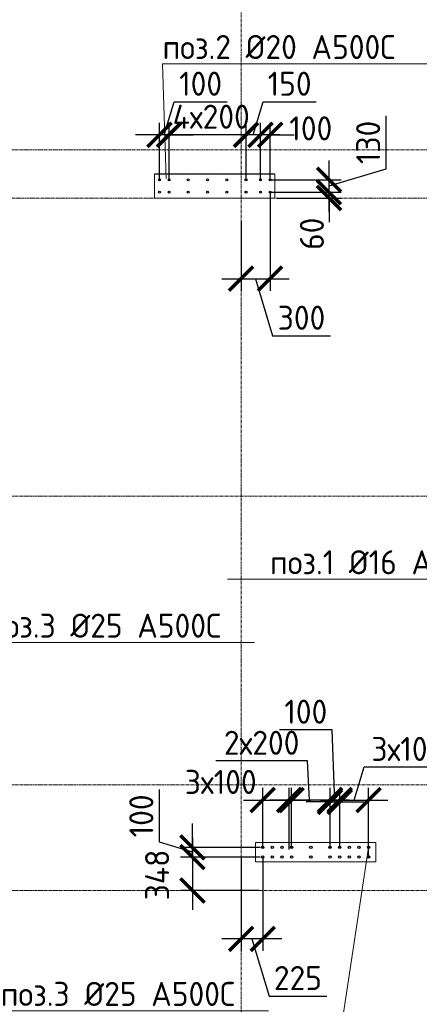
# Model space of a CAD drawing. Header units: millimetres. Extents: x 376598 to 1249954, y -318491 to -22134.
# Tile 410 of 444: x 1210495 to 1214647, y -225470 to -215233. Entities that reach past the tile are written whole.
import ezdxf
from ezdxf import colors
from ezdxf.entities.mleader import LeaderData, LeaderLine
from ezdxf.math import Vec2, Vec3

# ---------------------------------------------------------------- set-up
doc = ezdxf.new("R2010")
doc.units = ezdxf.units.MM
for name, pattern in [('01 Штриховая _4 мм_', [6, 3.5, -2.5]), ('______5', [1100, 800, -100, 100, -100]), ('HIDDEN2', [4.7625, 3.175, -1.5875]), ('осевая', [50.8, 31.75, -6.35, 6.35, -6.35])]:
    doc.linetypes.add(name, pattern=pattern)
for name, color, linetype, lineweight in [('1 Стены', 3, 'Continuous', 30), ('Оси', 40, '______5', 18), ('подоснова', 151, 'Continuous', 5), ('РАЗМЕРЫ', 1, 'Continuous', 9), ('СТЕНЫ', 3, 'Continuous', 30)]:
    doc.layers.add(name, color=color, linetype=linetype, lineweight=lineweight)
doc.styles.add('GOST-2.304_Type-B', font='GOST_Common.ttf')
doc.dimstyles.new('СПДС', dxfattribs={"dimscale": 100, "dimtxt": 2.5, "dimasz": 2.5, "dimexe": 1.25, "dimexo": 0, "dimtad": 1, "dimdec": 0, "dimtxsty": 'GOST-2.304_Type-B', "dimblk": 'ARCHTICK', "dimcen": 2.5, "dimdle": 2, "dimadec": 0, "dimazin": 2, "dimtfac": 0.75, "dimtdec": 0, "dimtmove": 1, "dimatfit": 3, "dimfxl": 1, "dimtolj": 1, "dimarcsym": 1})

# ---------------------------------------------------------------- blocks, each defined once
blk = doc.blocks.new('оси 2.2-2.3')
at = {"layer": 'Оси', "color": 16, "linetype": 'осевая', "lineweight": 0, "transparency": 33554687}
for p, q in [((491254.9, -104267.9), (491254.9, -134893.5)), ((468076.3, -109995.4), (524372.9, -109995.4)), ((468653.8, -110495.4), (523696.4, -110495.4)), ((468076.3, -113595.4), (524372.9, -113595.4)), ((468076.3, -116595.4), (524372.9, -116595.4)), ((468076.3, -117695.4), (524372.9, -117695.4))]:
    blk.add_line(p, q, dxfattribs=at)
blk = doc.blocks.new('стены тп')
at = {"layer": '1 Стены', "color": 252, "linetype": 'HIDDEN2', "lineweight": 0, "true_color": 0x939598}
for p, q in [((879021, -191276), (878491, -191276)), ((878491, -191276), (878491, -191526)), ((879141, -191276), (879021, -191276)), ((879741, -191276), (879141, -191276)), ((879741, -191526), (879741, -191276)), ((878491, -191526), (879541, -191526)), ((879541, -191526), (879661, -191526)), ((879661, -191526), (879741, -191526)), ((880791, -198226), (879541, -198226)), ((879541, -198226), (879541, -198426)), ((880791, -198426), (880791, -198226)), ((879541, -198426), (880791, -198426))]:
    blk.add_line(p, q, dxfattribs=at)
blk = doc.blocks.new('_None')
blk = doc.blocks.new('_ArchTick')
at = {"color": 0, "linetype": 'ByBlock', "const_width": 0.15}
blk.add_lwpolyline([(-0.5, -0.5), (0.5, 0.5)], dxfattribs=at)
blk = doc.blocks.new('*D3275')
at = {"layer": 'DEFPOINTS', "color": 0, "lineweight": 0, "transparency": 16777216}
for p in [(1213320, -223346), (1213020, -223839, -360), (1213320, -223839, -360)]:
    blk.add_point(p, dxfattribs=at)
at = {"layer": 'РАЗМЕРЫ', "color": 0, "lineweight": -2, "transparency": 16777216}
for p, q in [((1213020, -223839), (1213020, -223221)), ((1213320, -223839), (1213320, -223221)), ((1212820, -223346), (1213520, -223346))]:
    blk.add_line(p, q, dxfattribs=at)
at = {"layer": 'РАЗМЕРЫ', "color": 0, "lineweight": -2, "transparency": 16777216, "xscale": 250, "yscale": 250, "zscale": 250, "rotation": 180}
blk.add_blockref('_ArchTick', (1213020, -223346), dxfattribs=at)
at = {"layer": 'РАЗМЕРЫ', "color": 0, "lineweight": -2, "transparency": 16777216, "xscale": 250, "yscale": 250, "zscale": 250}
blk.add_blockref('_ArchTick', (1213320, -223346), dxfattribs=at)
at = {"layer": 'РАЗМЕРЫ', "color": 0, "lineweight": 0, "transparency": 16777216, "insert": (1212584, -223158), "char_height": 250, "attachment_point": 5, "style": 'GOST-2.304_Type-B'}
blk.add_mtext('\\A1;3х100', dxfattribs=at)
blk = doc.blocks.new('*D3276')
at = {"layer": 'DEFPOINTS', "color": 0, "lineweight": 0, "transparency": 16777216}
for p in [(1214120, -223346), (1213820, -223839, -360), (1214120, -223839, -360)]:
    blk.add_point(p, dxfattribs=at)
at = {"layer": 'РАЗМЕРЫ', "color": 0, "lineweight": -2, "transparency": 16777216}
for p, q in [((1213970, -223346), (1214073, -223002)), ((1214073, -223002), (1214973, -223002)), ((1213820, -223839), (1213820, -223221)), ((1214120, -223839), (1214120, -223221)), ((1213620, -223346), (1214320, -223346))]:
    blk.add_line(p, q, dxfattribs=at)
at = {"layer": 'РАЗМЕРЫ', "color": 0, "lineweight": -2, "transparency": 16777216, "xscale": 250, "yscale": 250, "zscale": 250, "rotation": 180}
blk.add_blockref('_ArchTick', (1213820, -223346), dxfattribs=at)
at = {"layer": 'РАЗМЕРЫ', "color": 0, "lineweight": -2, "transparency": 16777216, "xscale": 250, "yscale": 250, "zscale": 250}
blk.add_blockref('_ArchTick', (1214120, -223346), dxfattribs=at)
at = {"layer": 'РАЗМЕРЫ', "color": 0, "lineweight": 0, "transparency": 16777216, "insert": (1214523, -222815), "char_height": 250, "attachment_point": 5, "style": 'GOST-2.304_Type-B'}
blk.add_mtext('\\A1;3х100', dxfattribs=at)
blk = doc.blocks.new('*D3277')
at = {"layer": 'DEFPOINTS', "color": 0, "lineweight": 0, "transparency": 16777216}
for p in [(1213295, -223346), (1213295, -223859, -360), (1213720, -223839, -360)]:
    blk.add_point(p, dxfattribs=at)
at = {"layer": 'РАЗМЕРЫ', "color": 0, "lineweight": -2, "transparency": 16777216}
for p, q in [((1213484, -222939), (1212534, -222939)), ((1213508, -223346), (1213484, -222939)), ((1213295, -223859), (1213295, -223221)), ((1213720, -223839), (1213720, -223221)), ((1213920, -223346), (1213095, -223346))]:
    blk.add_line(p, q, dxfattribs=at)
at = {"layer": 'РАЗМЕРЫ', "color": 0, "lineweight": -2, "transparency": 16777216, "xscale": 250, "yscale": 250, "zscale": 250, "rotation": 180}
blk.add_blockref('_ArchTick', (1213295, -223346), dxfattribs=at)
at = {"layer": 'РАЗМЕРЫ', "color": 0, "lineweight": -2, "transparency": 16777216, "xscale": 250, "yscale": 250, "zscale": 250}
blk.add_blockref('_ArchTick', (1213720, -223346), dxfattribs=at)
at = {"layer": 'РАЗМЕРЫ', "color": 0, "lineweight": 0, "transparency": 16777216, "insert": (1213009, -222751), "char_height": 250, "attachment_point": 5, "style": 'GOST-2.304_Type-B'}
blk.add_mtext('\\A1;2х200', dxfattribs=at)
blk = doc.blocks.new('*D3017')
at = {"layer": 'DEFPOINTS', "color": 0, "lineweight": 0, "transparency": 16777216}
for p in [(1213820, -223366), (1213720, -223814), (1213820, -223826)]:
    blk.add_point(p, dxfattribs=at)
at = {"layer": 'РАЗМЕРЫ', "color": 0, "lineweight": -2, "transparency": 16777216}
for p, q in [((1213743, -222616), (1213193, -222616)), ((1213770, -223366), (1213743, -222616)), ((1213720, -223814), (1213720, -223241)), ((1213820, -223826), (1213820, -223241)), ((1213720, -223366), (1213470, -223366)), ((1213720, -223366), (1213820, -223366)), ((1213720, -223366), (1213820, -223366)), ((1213820, -223366), (1214070, -223366))]:
    blk.add_line(p, q, dxfattribs=at)
at = {"layer": 'РАЗМЕРЫ', "color": 0, "lineweight": -2, "transparency": 16777216, "xscale": 250, "yscale": 250, "zscale": 250}
blk.add_blockref('_ArchTick', (1213720, -223366), dxfattribs=at)
at = {"layer": 'РАЗМЕРЫ', "color": 0, "lineweight": -2, "transparency": 16777216, "xscale": 250, "yscale": 250, "zscale": 250, "rotation": 180}
blk.add_blockref('_ArchTick', (1213820, -223366), dxfattribs=at)
at = {"layer": 'РАЗМЕРЫ', "color": 0, "lineweight": 0, "transparency": 16777216, "insert": (1213468, -222428), "char_height": 250, "attachment_point": 5, "style": 'GOST-2.304_Type-B'}
blk.add_mtext('\\A1;100', dxfattribs=at)
blk = doc.blocks.new('*D3278')
at = {"layer": 'DEFPOINTS', "color": 0, "lineweight": 0, "transparency": 16777216}
for p in [(1212795, -223939), (1213020, -223939, -360), (1212795, -224790)]:
    blk.add_point(p, dxfattribs=at)
at = {"layer": 'РАЗМЕРЫ', "color": 0, "lineweight": -2, "transparency": 16777216}
for p, q in [((1212795, -223939), (1212795, -224915)), ((1213020, -223939), (1213020, -224915)), ((1213220, -224790), (1212595, -224790)), ((1212908, -224790), (1213086, -225384)), ((1213086, -225384), (1213686, -225384))]:
    blk.add_line(p, q, dxfattribs=at)
at = {"layer": 'РАЗМЕРЫ', "color": 0, "lineweight": -2, "transparency": 16777216, "xscale": 250, "yscale": 250, "zscale": 250, "rotation": 180}
blk.add_blockref('_ArchTick', (1212795, -224790), dxfattribs=at)
at = {"layer": 'РАЗМЕРЫ', "color": 0, "lineweight": -2, "transparency": 16777216, "xscale": 250, "yscale": 250, "zscale": 250}
blk.add_blockref('_ArchTick', (1213020, -224790), dxfattribs=at)
at = {"layer": 'РАЗМЕРЫ', "color": 0, "lineweight": 0, "transparency": 16777216, "insert": (1213386, -225197), "char_height": 250, "attachment_point": 5, "style": 'GOST-2.304_Type-B'}
blk.add_mtext('\\A1;225', dxfattribs=at)
blk = doc.blocks.new('*D3018')
at = {"layer": 'DEFPOINTS', "color": 0, "lineweight": 0, "transparency": 16777216}
for p in [(1212995, -223939), (1212290, -224287), (1212980, -224287)]:
    blk.add_point(p, dxfattribs=at)
at = {"layer": 'РАЗМЕРЫ', "color": 0, "lineweight": -2, "transparency": 16777216}
for p, q in [((1212290, -223739), (1212290, -224487)), ((1212995, -223939), (1212165, -223939)), ((1212980, -224287), (1212165, -224287))]:
    blk.add_line(p, q, dxfattribs=at)
at = {"layer": 'РАЗМЕРЫ', "color": 0, "lineweight": -2, "transparency": 16777216, "xscale": 250, "yscale": 250, "zscale": 250}
for p, rotation in [((1212290, -223939), 90), ((1212290, -224287), 270)]:
    blk.add_blockref('_ArchTick', p, dxfattribs=dict(at, rotation=rotation))
at = {"layer": 'РАЗМЕРЫ', "color": 0, "lineweight": 0, "transparency": 16777216, "insert": (1211923, -224125), "char_height": 250, "attachment_point": 5, "rotation": 90, "style": 'GOST-2.304_Type-B'}
blk.add_mtext('\\A1;348', dxfattribs=at)
blk = doc.blocks.new('*D3019')
at = {"layer": 'DEFPOINTS', "color": 0, "lineweight": 0, "transparency": 16777216}
for p in [(1212290, -223839), (1212995, -223839), (1212995, -223939)]:
    blk.add_point(p, dxfattribs=at)
at = {"layer": 'РАЗМЕРЫ', "color": 0, "lineweight": -2, "transparency": 16777216}
for p, q in [((1211947, -223786), (1211947, -223236)), ((1212290, -223839), (1212290, -223589)), ((1212290, -223889), (1211947, -223786)), ((1212995, -223839), (1212165, -223839)), ((1212290, -223939), (1212290, -223839)), ((1212290, -223939), (1212290, -223839)), ((1212995, -223939), (1212165, -223939)), ((1212290, -223939), (1212290, -224189))]:
    blk.add_line(p, q, dxfattribs=at)
at = {"layer": 'РАЗМЕРЫ', "color": 0, "lineweight": -2, "transparency": 16777216, "xscale": 250, "yscale": 250, "zscale": 250}
for p, rotation in [((1212290, -223839), 270), ((1212290, -223939), 90)]:
    blk.add_blockref('_ArchTick', p, dxfattribs=dict(at, rotation=rotation))
at = {"layer": 'РАЗМЕРЫ', "color": 0, "lineweight": 0, "transparency": 16777216, "insert": (1211759, -223511), "char_height": 250, "attachment_point": 5, "rotation": 90, "style": 'GOST-2.304_Type-B'}
blk.add_mtext('\\A1;100', dxfattribs=at)
blk = doc.blocks.new('*D3212')
at = {"layer": 'DEFPOINTS', "color": 0, "lineweight": 0, "transparency": 16777216}
for p in [(1212997, -216430), (1212997, -216907), (1213097, -216907)]:
    blk.add_point(p, dxfattribs=at)
at = {"layer": 'РАЗМЕРЫ', "color": 0, "lineweight": -2, "transparency": 16777216}
for p, q in [((1212997, -216907), (1212997, -216305)), ((1213097, -216907), (1213097, -216305)), ((1212997, -216430), (1212747, -216430)), ((1213097, -216430), (1212997, -216430)), ((1213097, -216430), (1213347, -216430))]:
    blk.add_line(p, q, dxfattribs=at)
at = {"layer": 'РАЗМЕРЫ', "color": 0, "lineweight": -2, "transparency": 16777216, "xscale": 250, "yscale": 250, "zscale": 250}
blk.add_blockref('_ArchTick', (1212997, -216430), dxfattribs=at)
at = {"layer": 'РАЗМЕРЫ', "color": 0, "lineweight": -2, "transparency": 16777216, "xscale": 250, "yscale": 250, "zscale": 250, "rotation": 180}
blk.add_blockref('_ArchTick', (1213097, -216430), dxfattribs=at)
at = {"layer": 'РАЗМЕРЫ', "color": 0, "lineweight": 0, "transparency": 16777216, "insert": (1213520, -216363), "char_height": 250, "attachment_point": 5, "style": 'GOST-2.304_Type-B'}
blk.add_mtext('\\A1;100', dxfattribs=at)
blk = doc.blocks.new('*D3213')
at = {"layer": 'DEFPOINTS', "color": 0, "lineweight": 0, "transparency": 16777216}
for p in [(1212847, -216430), (1212847, -216907), (1212997, -216907)]:
    blk.add_point(p, dxfattribs=at)
at = {"layer": 'РАЗМЕРЫ', "color": 0, "lineweight": -2, "transparency": 16777216}
for p, q in [((1212922, -216430), (1213025, -216086)), ((1213025, -216086), (1213575, -216086)), ((1212847, -216907), (1212847, -216305)), ((1212997, -216907), (1212997, -216305)), ((1213197, -216430), (1212647, -216430))]:
    blk.add_line(p, q, dxfattribs=at)
at = {"layer": 'РАЗМЕРЫ', "color": 0, "lineweight": -2, "transparency": 16777216, "xscale": 250, "yscale": 250, "zscale": 250, "rotation": 180}
blk.add_blockref('_ArchTick', (1212847, -216430), dxfattribs=at)
at = {"layer": 'РАЗМЕРЫ', "color": 0, "lineweight": -2, "transparency": 16777216, "xscale": 250, "yscale": 250, "zscale": 250}
blk.add_blockref('_ArchTick', (1212997, -216430), dxfattribs=at)
at = {"layer": 'РАЗМЕРЫ', "color": 0, "lineweight": 0, "transparency": 16777216, "insert": (1213300, -215899), "char_height": 250, "attachment_point": 5, "style": 'GOST-2.304_Type-B'}
blk.add_mtext('\\A1;150', dxfattribs=at)
blk = doc.blocks.new('*D3214')
at = {"layer": 'DEFPOINTS', "color": 0, "lineweight": 0, "transparency": 16777216}
for p in [(1212047, -216430), (1212047, -216907), (1212847, -216907)]:
    blk.add_point(p, dxfattribs=at)
at = {"layer": 'РАЗМЕРЫ', "color": 0, "lineweight": -2, "transparency": 16777216}
for p, q in [((1212047, -216907), (1212047, -216305)), ((1212847, -216907), (1212847, -216305)), ((1213047, -216430), (1211847, -216430))]:
    blk.add_line(p, q, dxfattribs=at)
at = {"layer": 'РАЗМЕРЫ', "color": 0, "lineweight": -2, "transparency": 16777216, "xscale": 250, "yscale": 250, "zscale": 250, "rotation": 180}
blk.add_blockref('_ArchTick', (1212047, -216430), dxfattribs=at)
at = {"layer": 'РАЗМЕРЫ', "color": 0, "lineweight": -2, "transparency": 16777216, "xscale": 250, "yscale": 250, "zscale": 250}
blk.add_blockref('_ArchTick', (1212847, -216430), dxfattribs=at)
at = {"layer": 'РАЗМЕРЫ', "color": 0, "lineweight": 0, "transparency": 16777216, "insert": (1212485, -216242), "char_height": 250, "attachment_point": 5, "style": 'GOST-2.304_Type-B'}
blk.add_mtext('\\A1;4х200', dxfattribs=at)
blk = doc.blocks.new('*D3215')
at = {"layer": 'DEFPOINTS', "color": 0, "lineweight": 0, "transparency": 16777216}
for p in [(1211947, -216430), (1211947, -216907), (1212047, -216907)]:
    blk.add_point(p, dxfattribs=at)
at = {"layer": 'РАЗМЕРЫ', "color": 0, "lineweight": -2, "transparency": 16777216}
for p, q in [((1211997, -216430), (1212100, -216086)), ((1212100, -216086), (1212650, -216086)), ((1211947, -216907), (1211947, -216305)), ((1212047, -216907), (1212047, -216305)), ((1211947, -216430), (1211697, -216430)), ((1212047, -216430), (1211947, -216430)), ((1212047, -216430), (1211947, -216430)), ((1212047, -216430), (1212297, -216430))]:
    blk.add_line(p, q, dxfattribs=at)
at = {"layer": 'РАЗМЕРЫ', "color": 0, "lineweight": -2, "transparency": 16777216, "xscale": 250, "yscale": 250, "zscale": 250}
blk.add_blockref('_ArchTick', (1211947, -216430), dxfattribs=at)
at = {"layer": 'РАЗМЕРЫ', "color": 0, "lineweight": -2, "transparency": 16777216, "xscale": 250, "yscale": 250, "zscale": 250, "rotation": 180}
blk.add_blockref('_ArchTick', (1212047, -216430), dxfattribs=at)
at = {"layer": 'РАЗМЕРЫ', "color": 0, "lineweight": 0, "transparency": 16777216, "insert": (1212375, -215899), "char_height": 250, "attachment_point": 5, "style": 'GOST-2.304_Type-B'}
blk.add_mtext('\\A1;100', dxfattribs=at)
blk = doc.blocks.new('*D3485')
at = {"layer": 'DEFPOINTS', "color": 0, "lineweight": 0, "transparency": 16777216}
for p in [(1213097, -217027), (1213172, -217087), (1213709, -217027)]:
    blk.add_point(p, dxfattribs=at)
at = {"layer": 'РАЗМЕРЫ', "color": 0, "lineweight": -2, "transparency": 16777216}
for p, q in [((1213709, -217027), (1213709, -216777)), ((1213097, -217027), (1213834, -217027)), ((1213172, -217087), (1213834, -217087)), ((1213709, -217087), (1213709, -217027)), ((1213709, -217087), (1213709, -217337))]:
    blk.add_line(p, q, dxfattribs=at)
at = {"layer": 'РАЗМЕРЫ', "color": 0, "lineweight": -2, "transparency": 16777216, "xscale": 250, "yscale": 250, "zscale": 250}
for p, rotation in [((1213709, -217027), 270), ((1213709, -217087), 90)]:
    blk.add_blockref('_ArchTick', p, dxfattribs=dict(at, rotation=rotation))
at = {"layer": 'РАЗМЕРЫ', "color": 0, "lineweight": 0, "transparency": 16777216, "insert": (1213531, -217459), "char_height": 250, "attachment_point": 5, "rotation": 90, "style": 'GOST-2.304_Type-B'}
blk.add_mtext('\\A1;60', dxfattribs=at)
blk = doc.blocks.new('*D3486')
at = {"layer": 'DEFPOINTS', "color": 0, "lineweight": 0, "transparency": 16777216}
for p in [(1213097, -216897), (1213709, -216897), (1213213, -217027)]:
    blk.add_point(p, dxfattribs=at)
at = {"layer": 'РАЗМЕРЫ', "color": 0, "lineweight": -2, "transparency": 16777216}
for p, q in [((1214303, -216784), (1214303, -216234)), ((1213709, -217227), (1213709, -216697)), ((1213709, -216962), (1214303, -216784)), ((1213097, -216897), (1213834, -216897)), ((1213213, -217027), (1213834, -217027))]:
    blk.add_line(p, q, dxfattribs=at)
at = {"layer": 'РАЗМЕРЫ', "color": 0, "lineweight": -2, "transparency": 16777216, "xscale": 250, "yscale": 250, "zscale": 250}
for p, rotation in [((1213709, -216897), 90), ((1213709, -217027), 270)]:
    blk.add_blockref('_ArchTick', p, dxfattribs=dict(at, rotation=rotation))
at = {"layer": 'РАЗМЕРЫ', "color": 0, "lineweight": 0, "transparency": 16777216, "insert": (1214116, -216509), "char_height": 250, "attachment_point": 5, "rotation": 90, "style": 'GOST-2.304_Type-B'}
blk.add_mtext('\\A1;130', dxfattribs=at)
blk = doc.blocks.new('*D3216')
at = {"layer": 'DEFPOINTS', "color": 0, "lineweight": 0, "transparency": 16777216}
for p in [(1213096, -217027), (1212795, -217328), (1213096, -217926)]:
    blk.add_point(p, dxfattribs=at)
at = {"layer": 'РАЗМЕРЫ', "color": 0, "lineweight": -2, "transparency": 16777216}
for p, q in [((1213096, -217027), (1213096, -218051)), ((1212795, -217328), (1212795, -218051)), ((1212595, -217926), (1213296, -217926)), ((1212945, -217926), (1213123, -218519)), ((1213123, -218519), (1213723, -218519))]:
    blk.add_line(p, q, dxfattribs=at)
at = {"layer": 'РАЗМЕРЫ', "color": 0, "lineweight": -2, "transparency": 16777216, "xscale": 250, "yscale": 250, "zscale": 250, "rotation": 180}
blk.add_blockref('_ArchTick', (1212795, -217926), dxfattribs=at)
at = {"layer": 'РАЗМЕРЫ', "color": 0, "lineweight": -2, "transparency": 16777216, "xscale": 250, "yscale": 250, "zscale": 250}
blk.add_blockref('_ArchTick', (1213096, -217926), dxfattribs=at)
at = {"layer": 'РАЗМЕРЫ', "color": 0, "lineweight": 0, "transparency": 16777216, "insert": (1213423, -218332), "char_height": 250, "attachment_point": 5, "style": 'GOST-2.304_Type-B'}
blk.add_mtext('\\A1;300', dxfattribs=at)
blk = doc.blocks.new('стены  тп')
at = {"layer": 'СТЕНЫ', "color": 251, "linetype": '01 Штриховая _4 мм_', "lineweight": 0, "true_color": 0x636466}
for p, q in [((559142, -320376, 3100), (558612, -320376, 3100)), ((558612, -320376, 3100), (558612, -320626, 3100)), ((559262, -320376, 3100), (559142, -320376, 3100)), ((559862, -320376, 3100), (559262, -320376, 3100)), ((559862, -320626, 3100), (559862, -320376, 3100)), ((558612, -320626, 3100), (559662, -320626, 3100)), ((559662, -320626, 3100), (559782, -320626, 3100)), ((559782, -320626, 3100), (559862, -320626, 3100)), ((560912, -327326, 3100), (559662, -327326, 3100)), ((559662, -327326, 3100), (559662, -327526, 3100)), ((560912, -327526, 3100), (560912, -327326, 3100)), ((559662, -327526, 3100), (560912, -327526, 3100))]:
    blk.add_line(p, q, dxfattribs=at)

msp = doc.modelspace()

# ---------------------------------------------------------------- linework, layer by layer
at = {"layer": '1 Стены', "color": 252, "lineweight": 0, "true_color": 0x939598}
for p, q in [((1212945.1, -223988.8, -360), (1212945.1, -223788.8, -360)), ((1212945.1, -223788.8, -360), (1214195.1, -223788.8, -360)), ((1212945.1, -223788.8, -360), (1214195.1, -223788.8, -360)), ((1212945.1, -223988.8, -360), (1212945.1, -223788.8, -360)), ((1214195.1, -223788.8, -720), (1212945.3, -223788.8, -720)), ((1212945.3, -223788.8, -720), (1212945.3, -223988.8, -720)), ((1214195.1, -223988.8, -720), (1214195.1, -223788.8, -720)), ((1214195.1, -223788.8, -360), (1214195.1, -223988.8, -360)), ((1214195.1, -223788.8, -360), (1214195.1, -223988.8, -360)), ((1214195.1, -223987.2, -360), (1212945.1, -223987.2, -360)), ((1214195.1, -223988.8, -360), (1212945.1, -223988.8, -360)), ((1212945.3, -223988.8, -720), (1214195.1, -223988.8, -720))]:
    msp.add_line(p, q, dxfattribs=at)
at = {"layer": 'РАЗМЕРЫ', "color": 6, "linetype": 'Continuous', "lineweight": 30}
for centre in [(1211946.5, -216897.2), (1212046.5, -216897.2), (1212246.5, -216897.2), (1212446.5, -216897.2), (1212646.5, -216897.2), (1212846.5, -216897.2), (1212996.5, -216897.2), (1213096.5, -216897.2), (1211946.5, -217027.2), (1212046.5, -217027.2), (1212246.5, -217027.2), (1212446.5, -217027.2), (1212646.5, -217027.2), (1212846.5, -217027.2), (1212996.5, -217027.2), (1213096.5, -217027.2)]:
    msp.add_circle(centre, 10, dxfattribs=at)
at = {"layer": 'РАЗМЕРЫ', "color": 1, "linetype": 'Continuous', "lineweight": 30}
for centre in [(1213020.1, -223838.8, -360), (1213120.1, -223838.8, -360), (1213220.1, -223838.8, -360), (1213320.1, -223838.8, -360), (1213520.1, -223838.8, -360), (1213720.1, -223838.8, -360), (1213820.1, -223838.8, -360), (1213920.1, -223838.8, -360), (1214020.1, -223838.8, -360), (1214120.1, -223838.8, -360), (1213020.1, -223939.2, -360), (1213120.1, -223939.2, -360), (1213220.1, -223939.2, -360), (1213320.1, -223939.2, -360), (1213520.1, -223939.2, -360), (1213720.1, -223939.2, -360), (1213820.1, -223939.2, -360), (1213920.1, -223939.2, -360), (1214020.1, -223939.2, -360), (1214120.1, -223939.2, -360)]:
    msp.add_circle(centre, 12.5, dxfattribs=at)

# ---------------------------------------------------------------- block references
at = {"layer": 'РАЗМЕРЫ', "color": 1}
for name, p in [('оси 2.2-2.3', (721540.1, -106591.8)), ('стены тп', (333404.4, -25561.5))]:
    msp.add_blockref(name, p, dxfattribs=at)
at = {"layer": 'РАЗМЕРЫ'}
msp.add_blockref('стены  тп', (653282.7, 103538.6, -3100), dxfattribs=at)

# ---------------------------------------------------------------- dimensions: what is measured, and where the dimension line sits
at = {"layer": 'РАЗМЕРЫ', "color": 1, "lineweight": 0}
for base, p1, p2, picture, middle in [((1211946.5, -216429.8), (1212046.5, -216907.2), (1211946.5, -216907.2), '*D3215', (1212162.1, -215898.6)), ((1212846.5, -216429.8), (1212996.5, -216907.2), (1212846.5, -216907.2), '*D3213', (1213087.1, -215898.6)), ((1213095.5, -217925.6), (1212795.1, -217328.1), (1213095.5, -217027.2), '*D3216', (1213185.9, -218331.9))]:
    dim = msp.add_linear_dim(base=base, p1=p1, p2=p2, dimstyle='СПДС', dxfattribs=at)
    dim.commit()
    dim.dimension.update_dxf_attribs({"geometry": picture, "text_midpoint": middle})
dim = msp.add_linear_dim(base=(1212046.5, -216429.8), p1=(1212846.5, -216907.2), p2=(1212046.5, -216907.2), text='4х200', dimstyle='СПДС', dxfattribs=at)
dim.commit()
dim.dimension.update_dxf_attribs({"geometry": '*D3214', "text_midpoint": (1212485.5, -216429.8), "dimtype": 160})
dim = msp.add_linear_dim(base=(1212996.5, -216429.8), p1=(1213096.5, -216907.2), p2=(1212996.5, -216907.2), dimstyle='СПДС', dxfattribs=at)
dim.commit()
dim.dimension.update_dxf_attribs({"geometry": '*D3212', "text_midpoint": (1213520.4, -216550.1), "dimtype": 160})
dim = msp.add_linear_dim(base=(1213709.3, -216897.2), p1=(1213213.3, -217027.2), p2=(1213096.5, -216897.2), angle=90, dimstyle='СПДС', dxfattribs=at)
dim.commit()
dim.dimension.update_dxf_attribs({"geometry": '*D3486', "text_midpoint": (1214115.5, -216721.5)})
dim = msp.add_linear_dim(base=(1213709.3, -217027.2), p1=(1213171.6, -217087.2), p2=(1213096.5, -217027.2), angle=90, dimstyle='СПДС', dxfattribs=at)
dim.commit()
dim.dimension.update_dxf_attribs({"geometry": '*D3485', "text_midpoint": (1213718.5, -217459.2), "dimtype": 160})
at = {"layer": 'РАЗМЕРЫ', "lineweight": 0}
dim = msp.add_linear_dim(base=(1213820.1, -223365.8), p1=(1213720.1, -223814.5), p2=(1213820.1, -223826.3), dimstyle='СПДС', dxfattribs=at)
dim.commit()
dim.dimension.update_dxf_attribs({"geometry": '*D3017', "text_midpoint": (1213680, -222615.7), "dimtype": 160})
for base, p1, p2, text, picture, middle in [((1213295.1, -223345.8), (1213720.1, -223838.8, -360), (1213295.1, -223858.8, -360), '2х200', '*D3277', (1213421.5, -222938.9)), ((1213320.1, -223345.8), (1213020.1, -223838.8, -360), (1213320.1, -223838.8, -360), '3х100', '*D3275', (1212584.1, -223345.8))]:
    dim = msp.add_linear_dim(base=base, p1=p1, p2=p2, text=text, dimstyle='СПДС', dxfattribs=at)
    dim.commit()
    dim.dimension.update_dxf_attribs({"geometry": picture, "text_midpoint": middle, "dimtype": 160})
dim = msp.add_linear_dim(base=(1214120.1, -223345.8), p1=(1213820.1, -223838.8, -360), p2=(1214120.1, -223838.8, -360), text='3х100', dimstyle='СПДС', dxfattribs=at)
dim.commit()
dim.dimension.update_dxf_attribs({"geometry": '*D3276', "text_midpoint": (1214135.7, -222814.6)})
dim = msp.add_linear_dim(base=(1212290.3, -223838.8), p1=(1212995.1, -223939.2), p2=(1212995.1, -223838.8), angle=90, dimstyle='СПДС', dxfattribs=at)
dim.commit()
dim.dimension.update_dxf_attribs({"geometry": '*D3019', "text_midpoint": (1211759.1, -223723.4)})
dim = msp.add_linear_dim(base=(1212290.3, -224287.2), p1=(1212995.1, -223939.2), p2=(1212980.2, -224287.2), angle=90, dimstyle='СПДС', dxfattribs=at)
dim.commit()
dim.dimension.update_dxf_attribs({"geometry": '*D3018', "text_midpoint": (1212110.7, -224124.6), "dimtype": 160})
dim = msp.add_linear_dim(base=(1212795, -224790.4), p1=(1213020.1, -223939.2, -360), p2=(1212795, -223939.2), dimstyle='СПДС', dxfattribs=at)
dim.commit()
dim.dimension.update_dxf_attribs({"geometry": '*D3278', "text_midpoint": (1213148.2, -225196.7)})

# ---------------------------------------------------------------- leaders
at = {"layer": 'подоснова', "color": 4, "ltscale": 0.3}
ml = msp.add_multileader_mtext('Standard', dxfattribs=at)
ml.set_content('{\\C2;поз.1 %%C16 А500С }', color=4, style='GOST-2.304_Type-B')
ml.set_leader_properties(color=256, linetype='ByLayer', lineweight=15)
ml.set_arrow_properties(name='NONE')
ml.build(insert=Vec2(0, 0))
ml.multileader.update_dxf_attribs({"text_left_attachment_type": 6, "text_right_attachment_type": 6, "dogleg_length": 0.1, "arrow_head_size": 18})
ctx = ml.context
ctx.base_point, ctx.char_height, ctx.arrow_head_size, ctx.landing_gap_size, ctx.plane_origin = Vec3(1210151.1, -214241.7, -360), 250, 18, 20, Vec3(1213593.1, -214984.4, -360)
ctx.left_attachment, ctx.right_attachment, ctx.text_align_type = 6, 6, 1
notes = []
notes.append((ctx, [(1, (1, 1, 0), (1210151, -214241.7, -360), (1, 0), 0.1, [(1, [(1209283.2, -216837.2, -360), (1209275.5, -213937.2, -360)], 0, [])])]))
ctx.mtext.insert, ctx.mtext.width, ctx.mtext.alignment, ctx.mtext.flow_direction = Vec3(1211313, -213941.7, -360), 4075.871, 2, 5
ml = msp.add_multileader_mtext('Standard', dxfattribs=at)
ml.set_content('{\\C2;поз.2 %%C20 А500С }', color=4, style='GOST-2.304_Type-B')
ml.set_leader_properties(color=256, linetype='ByLayer', lineweight=15)
ml.set_arrow_properties(name='NONE')
ml.build(insert=Vec2(0, 0))
ml.multileader.update_dxf_attribs({"text_left_attachment_type": 6, "text_right_attachment_type": 6, "dogleg_length": 0.1, "arrow_head_size": 18})
ctx = ml.context
ctx.base_point, ctx.char_height, ctx.arrow_head_size, ctx.landing_gap_size, ctx.plane_origin = Vec3(1211978.1, -215692.3), 250, 18, 20, Vec3(1216395, -214996.3)
ctx.left_attachment, ctx.right_attachment, ctx.text_align_type = 6, 6, 1
notes.append((ctx, [(1, (1, 1, 0), (1211978, -215692.3), (1, 0), 0.1, [(0, [(1212018.4, -216882.6)], 0, [])])]))
ctx.mtext.insert, ctx.mtext.width, ctx.mtext.alignment, ctx.mtext.flow_direction = Vec3(1213190, -215392.3), 4075.871, 2, 5
ml = msp.add_multileader_mtext('Standard', dxfattribs=at)
ml.set_content('{\\C2;поз.1 %%C16 А500С }', color=4, style='GOST-2.304_Type-B')
ml.set_leader_properties(color=256, linetype='ByLayer', lineweight=15)
ml.set_arrow_properties(name='NONE')
ml.build(insert=Vec2(0, 0))
ml.multileader.update_dxf_attribs({"text_left_attachment_type": 6, "text_right_attachment_type": 6, "dogleg_length": 0.1, "arrow_head_size": 18})
ctx = ml.context
ctx.base_point, ctx.char_height, ctx.arrow_head_size, ctx.landing_gap_size, ctx.plane_origin = Vec3(1213106, -221049.2), 250, 18, 20, Vec3(1220011.3, -220054.6)
ctx.left_attachment, ctx.right_attachment, ctx.text_align_type = 6, 6, 1
notes.append((ctx, [(0, (1, 1, 0), (1215429.8, -221049.2), (-1, 0), 0.1, [(0, [(1215519, -221874.6)], 0, [])])]))
ctx.mtext.insert, ctx.mtext.width, ctx.mtext.alignment, ctx.mtext.flow_direction = Vec3(1214267.9, -220749.2), 4075.871, 2, 5
ml = msp.add_multileader_mtext('Standard', dxfattribs=at)
ml.set_content('{\\C2;поз.1 %%C16 А500С }', color=4, style='GOST-2.304_Type-B')
ml.set_leader_properties(color=256, linetype='ByLayer', lineweight=15)
ml.set_arrow_properties(name='NONE')
ml.build(insert=Vec2(0, 0))
ml.multileader.update_dxf_attribs({"text_left_attachment_type": 6, "text_right_attachment_type": 6, "dogleg_length": 0.1, "arrow_head_size": 18})
ctx = ml.context
ctx.base_point, ctx.char_height, ctx.arrow_head_size, ctx.landing_gap_size, ctx.plane_origin = Vec3(1213106.1, -221049.2, 160), 250, 18, 20, Vec3(1220011.4, -220054.6, 160)
ctx.left_attachment, ctx.right_attachment, ctx.text_align_type = 6, 6, 1
notes.append((ctx, [(0, (1, 1, 0), (1215430, -221049.2, 160), (-1, 0), 0.1, [(0, [(1215519, -221874.6, 160)], 0, [])])]))
ctx.mtext.insert, ctx.mtext.width, ctx.mtext.alignment, ctx.mtext.flow_direction = Vec3(1214268, -220749.2, 160), 4075.871, 2, 5
ml = msp.add_multileader_mtext('Standard', dxfattribs=at)
ml.set_content('{\\C2;поз.3 %%C25 А500С }', color=4, style='GOST-2.304_Type-B')
ml.set_leader_properties(color=256, linetype='ByLayer', lineweight=15)
ml.set_arrow_properties(name='NONE')
ml.build(insert=Vec2(0, 0))
ml.multileader.update_dxf_attribs({"text_left_attachment_type": 6, "text_right_attachment_type": 6, "dogleg_length": 0.1, "arrow_head_size": 18})
ctx = ml.context
ctx.base_point, ctx.char_height, ctx.arrow_head_size, ctx.landing_gap_size, ctx.plane_origin = Vec3(1210160, -221708.4, 360), 250, 18, 20, Vec3(1214461.7, -221981.9, 360)
ctx.left_attachment, ctx.right_attachment, ctx.text_align_type = 6, 6, 1
notes.append((ctx, [(1, (1, 1, 0), (1210159.9, -221708.4, 360), (1, 0), 0.1, [(1, [(1209195.1, -221212.2, 360), (1209295.5, -221212.2, 360)], 0, [])])]))
ctx.mtext.insert, ctx.mtext.width, ctx.mtext.alignment, ctx.mtext.flow_direction = Vec3(1211371.8, -221408.4, 360), 4075.871, 2, 5
ml = msp.add_multileader_mtext('Standard', dxfattribs=at)
ml.set_content('{\\C2;поз.3 %%C25 А500С }', color=4, style='GOST-2.304_Type-B')
ml.set_leader_properties(color=256, linetype='ByLayer', lineweight=15)
ml.set_arrow_properties(name='NONE')
ml.build(insert=Vec2(0, 0))
ml.multileader.update_dxf_attribs({"text_left_attachment_type": 6, "text_right_attachment_type": 6, "dogleg_length": 0.1, "arrow_head_size": 18})
ctx = ml.context
ctx.base_point, ctx.char_height, ctx.arrow_head_size, ctx.landing_gap_size, ctx.plane_origin = Vec3(1211345.9, -226143.4), 250, 18, 20, Vec3(1219331.3, -224603.6)
ctx.left_attachment, ctx.right_attachment, ctx.text_align_type = 6, 6, 1
notes.append((ctx, [(0, (1, 1, 0), (1213769.7, -226143.4), (-1, 0), 0.1, [(1, [(1214120.1, -223939.2), (1214120.1, -223838.8)], 0, [])])]))
ctx.mtext.insert, ctx.mtext.width, ctx.mtext.alignment, ctx.mtext.flow_direction = Vec3(1212557.7, -225843.4), 4075.871, 2, 5
ml = msp.add_multileader_mtext('Standard', dxfattribs=at)
ml.set_content('{\\C2;поз.3 %%C25 А500С }', color=4, style='GOST-2.304_Type-B')
ml.set_leader_properties(color=256, linetype='ByLayer', lineweight=15)
ml.set_arrow_properties(name='NONE')
ml.build(insert=Vec2(0, 0))
ml.multileader.update_dxf_attribs({"text_left_attachment_type": 6, "text_right_attachment_type": 6, "dogleg_length": 0.1, "arrow_head_size": 18})
ctx = ml.context
ctx.base_point, ctx.char_height, ctx.arrow_head_size, ctx.landing_gap_size, ctx.plane_origin = Vec3(1210304.8, -225537, 360), 250, 18, 20, Vec3(1214481.2, -225101.9, 360)
ctx.left_attachment, ctx.right_attachment, ctx.text_align_type = 6, 6, 1
notes.append((ctx, [(1, (1, 1, 0), (1210304.7, -225537, 360), (1, 0), 0.1, [(1, [(1209295, -224437.5, 360), (1209295, -224324.7, 360)], 0, [])])]))
ctx.mtext.insert, ctx.mtext.width, ctx.mtext.alignment, ctx.mtext.flow_direction = Vec3(1211516.7, -225237, 360), 4075.871, 2, 5
for ctx, leaders in notes:
    for number, flags, end, landing, length, lines in leaders:
        leader = LeaderData()
        leader.index, (leader.has_last_leader_line, leader.has_dogleg_vector, leader.attachment_direction) = number, flags
        leader.last_leader_point, leader.dogleg_vector, leader.dogleg_length = Vec3(end), Vec3(landing), length
        for number, points, colour, breaks in lines:
            line = LeaderLine()
            line.index, line.vertices, line.color, line.breaks = number, Vec3.list(points), colors.encode_raw_color(colour), breaks
            leader.lines.append(line)
        ctx.leaders.append(leader)

doc.saveas('drawing.dxf')
